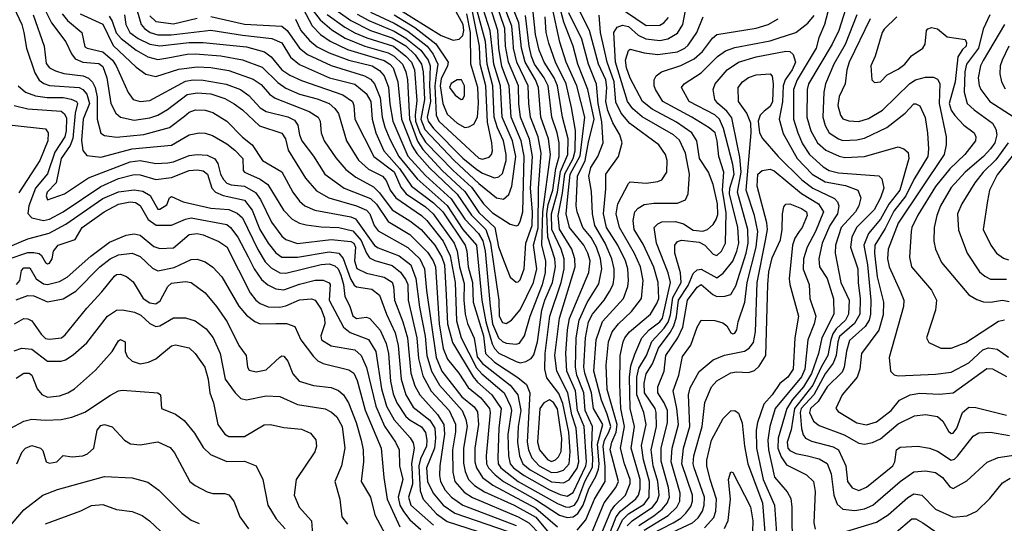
# Model space of a CAD drawing. Extents: x 501367 to 657802, y 482273 to 547541.
# Tile 289 of 656: x 590484 to 595485, y 498483 to 501040. Entities that reach past the tile are written whole.
import ezdxf

# ---------------------------------------------------------------- set-up
doc = ezdxf.new("R2010")
doc.units = 0

msp = doc.modelspace()

# ---------------------------------------------------------------- linework, layer by layer
at = {"layer": '0CON20XD'}
for points in [[(590424.4, 501165), (590493.6, 501015), (590505.2, 500975.2), (590518.4, 500895), (590559.7, 500769.7), (590582.5, 500732.5), (590605.7, 500715.7), (590635, 500706.7), (590785, 500695.9), (590805, 500684.8), (590825, 500662.1), (590837.7, 500615), (590805.9, 500535), (590797.4, 500427.4), (590805, 500375.8), (590825, 500350), (590895, 500342), (591055, 500384.5), (591255, 500402.5), (591345, 500455.3), (591395, 500465.9), (591425, 500464.1), (591462.1, 500452.1), (591535, 500409.3), (591577.1, 500377.1), (591616.9, 500335), (591618.9, 500275), (591625.6, 500265), (591705, 500230.9), (591744, 500204), (591822.9, 500072.9), (591867.1, 500027.1), (591905, 500006.1), (591938.6, 499998.6), (592015, 499988.1), (592105, 499984.8), (592175, 499968.5), (592218.6, 499918.6), (592245, 499854.1), (592261, 499831), (592287.3, 499817.3), (592375, 499792.2), (592417.8, 499757.8), (592445, 499719.7), (592454.5, 499695), (592457.2, 499615), (592500.8, 499425), (592509.6, 499319.6), (592530.8, 499230.8), (592573.3, 499153.3), (592664.8, 499055), (592696.4, 498986.4), (592697.4, 498947.4), (592681.4, 498855), (592683.1, 498743.1), (592693.7, 498695), (592740.6, 498640.6), (592783.3, 498613.3), (593015, 498515.8), (593069.4, 498485), (593128.4, 498425)], [(590565.8, 501185), (590644.6, 501024.6), (590718.4, 500928.4), (590746.3, 500866.3), (590765, 500840.7), (590805, 500823.7), (590885, 500816.9), (590905, 500802), (590925.4, 500745.4), (590946.8, 500615), (590971.9, 500565), (590995, 500545.9), (591065, 500529.4), (591145, 500542.3), (591185, 500556.1), (591235, 500584.3), (591335, 500660.4), (591385, 500669.3), (591455, 500662.8), (591525, 500640.2), (591573.2, 500613.2), (591615, 500582.5), (591701.3, 500501.3), (591815, 500464.7), (591833.1, 500435), (591847.9, 500377.9), (591935.3, 500235), (591991.2, 500171.2), (592053.3, 500135), (592194.8, 500095.2), (592245, 500072.6), (592262.6, 500055), (592284.4, 499995), (592305, 499967.3), (592455, 499882.8), (592515.5, 499825), (592539.7, 499775), (592549.5, 499665), (592598.4, 499325), (592628, 499255), (592730, 499125), (592792.3, 499075), (592809.1, 499049.1), (592814, 498985), (592795.4, 498865), (592795.1, 498795), (592803.2, 498765), (592835, 498715.7), (592886, 498676), (593105, 498559.5), (593215, 498464.8)], [(591885, 501042.7), (591911, 500985), (591954.7, 500934.7), (591995, 500902.3), (592055, 500871.8), (592155, 500834.3), (592273.2, 500805), (592311.8, 500781.8), (592334.9, 500754.9), (592357, 500697), (592363.3, 500613.3), (592379.4, 500525), (592455, 500347.4), (592545, 500249.4), (592675, 500129.7), (592745, 500027.4), (592813.9, 499953.9), (592836.6, 499916.6), (592847.8, 499865), (592873.5, 499585), (592884.2, 499495), (592915.2, 499425), (592935, 499405.6), (592955, 499397.6), (593005, 499391.9), (593022.3, 499397.7), (593048.1, 499435), (593075.5, 499535), (593139.5, 499695), (593154.6, 499755), (593156.3, 499815), (593134.9, 499895), (593140.2, 500065), (593179, 500355), (593169, 500435), (593131, 500545), (593119.2, 500695), (593104.2, 500734.2), (593050.6, 500825), (593031.6, 500895), (593018.3, 501025), (592951.8, 501195)], [(591923, 501095), (591968.7, 501008.7), (592011.6, 500965), (592060.8, 500930.8), (592148.8, 500888.8), (592335, 500833.4), (592364, 500815), (592381, 500795), (592404.9, 500725), (592422.2, 500535), (592477.1, 500397.1), (592500, 500360), (592566.1, 500286.1), (592705, 500154.6), (592778, 500048), (592851.3, 499975), (592874.5, 499904.5), (592905.4, 499695), (592918, 499615), (592918.8, 499535), (592935, 499501.6), (592955, 499496.8), (592981.8, 499515), (593025, 499567.3), (593093.2, 499705), (593110.1, 499775), (593093.3, 499895), (593117.2, 499982.8), (593118.3, 500185), (593132.5, 500362.5), (593117.1, 500445), (593077.4, 500545), (593068.7, 500615), (593066.9, 500705), (593008.4, 500825), (592991.6, 500895), (592989.6, 500929.6), (592983.3, 501006.7), (592920.9, 501170.9)], [(592265, 501078.8), (592385, 501023.2), (592455, 500981.2), (592552.7, 500905), (592584.4, 500864.4), (592608.1, 500815), (592598.5, 500758.5), (592591.8, 500705), (592599.6, 500555), (592611.8, 500525), (592815, 500337.4), (592835, 500332.4), (592868, 500342), (592880, 500355), (592884.6, 500375), (592881.9, 500415), (592859.4, 500519.4), (592850.8, 500705), (592822.2, 500815), (592818.6, 500905), (592770, 501150)], [(592395, 501101.3), (592625, 500960.4), (592685, 500936.8), (592715, 500940.9), (592735, 500959.2), (592740, 500985), (592735.5, 501015), (592655.4, 501165)], [(590790.6, 501070.6), (590905, 501017.8), (590958.9, 500908.9), (591075, 500799.7), (591125, 500764.1), (591175, 500752.1), (591291.8, 500788.1), (591385, 500800.2), (591455, 500797.2), (591545, 500781.7), (591668.9, 500738.9), (591710.5, 500710.5), (591752, 500662), (591781.4, 500641.4), (591954.3, 500574.3), (591999.3, 500545), (592010.3, 500525), (592015.3, 500465), (592030.6, 500425), (592089.4, 500339.4), (592140.2, 500280.2), (592190.1, 500240.1), (592280.9, 500190.9), (592310.6, 500160.6), (592375, 500074.8), (592465, 500019.5), (592523.4, 499975), (592591.6, 499895), (592628.3, 499835), (592641.8, 499795), (592649.5, 499640.5), (592657.1, 499495), (592681.1, 499401.1), (592786.5, 499226.5), (592809.3, 499199.3), (592882.3, 499135), (592928.4, 499065), (592916.6, 498965), (592911.7, 498815), (592913.9, 498785), (592927.1, 498765), (593015.2, 498695), (593215, 498582.6), (593255, 498565.6), (593275, 498565.1), (593300.9, 498575), (593319, 498601), (593353.4, 498695), (593392.5, 498767.5), (593395.2, 498814.8), (593389.3, 498875), (593393.3, 498975), (593355.1, 499055), (593349.1, 499145), (593314, 499235), (593306.2, 499275), (593310.1, 499425), (593325.1, 499515), (593365, 499603.2), (593425, 499698.8), (593440.2, 499775), (593433.8, 499825), (593413.1, 499885), (593385.5, 499934.5), (593343.3, 499985), (593315.2, 500065), (593310.6, 500095), (593316, 500245), (593354.9, 500325.1), (593372.4, 500417.6), (593400.6, 500535), (593368.6, 500685), (593318.1, 500815), (593294.5, 500905), (593247.6, 501027.6), (593219.4, 501129.4)], [(590937.4, 501057.4), (590953, 501033), (590973.8, 500973.8), (590998.4, 500945), (591075, 500885.6), (591135, 500851.6), (591185, 500838.3), (591236, 500846), (591335, 500865.2), (591375, 500866.8), (591505, 500855.8), (591615.7, 500835.7), (591715, 500798.5), (591795, 500721.5), (591835, 500692.9), (591905, 500662.3), (591995, 500638.5), (592055.4, 500615), (592085, 500589.6), (592103.6, 500563.6), (592144.2, 500425), (592205, 500326.4), (592255, 500281.7), (592326.7, 500245), (592344.3, 500224.3), (592365.2, 500175), (592394, 500135), (592525, 500045.5), (592551.2, 500021.2), (592633.8, 499915), (592670.3, 499840.3), (592694.7, 499705), (592701.4, 499511.4), (592725.7, 499425), (592802.9, 499272.9), (592831.2, 499241.2), (592943.8, 499145), (592977.1, 499077.1), (592980.9, 499055), (592963.7, 498933.7), (592966.8, 498825), (592974.5, 498785), (592991.4, 498765), (593046, 498725), (593175, 498651.9), (593229.2, 498629.2), (593265, 498621.3), (593295, 498639.5), (593359.8, 498775), (593363.1, 498795), (593349.8, 498975), (593315.9, 499055), (593306.5, 499155), (593262.4, 499255), (593257.4, 499345), (593265.6, 499465), (593276.8, 499523.2), (593374, 499756), (593381, 499815), (593369.1, 499855), (593348.5, 499895), (593276.3, 499985), (593259.8, 500055), (593265.2, 500124.8), (593280.2, 500255), (593330.8, 500349.2), (593354.6, 500545), (593312.9, 500705), (593259, 500825), (593226.7, 500926.7), (593188.4, 501105)], [(591950.8, 501115), (592008.9, 501039), (592069.1, 500989.1), (592137, 500947), (592236.1, 500906.1), (592355, 500872.2), (592385, 500855.1), (592427.1, 500815), (592444.9, 500775), (592452.7, 500735), (592463.2, 500535), (592503.6, 500423.6), (592531.7, 500381.6), (592630.1, 500275), (592745, 500167.9), (592815, 500060.4), (592896.1, 499985), (592915, 499887.3), (592945, 499810.9), (592975, 499732.2), (593005, 499707.5), (593015, 499708.5), (593025, 499719.5), (593046.6, 499775), (593053.6, 499905), (593086.1, 499995), (593088.4, 500065), (593078.3, 500185), (593088.5, 500345), (593073.3, 500433.3), (593027.6, 500545), (593018.5, 500615), (593017.3, 500705), (592966.8, 500825), (592951.7, 500905), (592947.8, 500995), (592898.5, 501138.5)], [(592045, 501067.1), (592135, 501001.9), (592185, 500973.1), (592247.4, 500947.4), (592383, 500905), (592445, 500855.7), (592473.7, 500825), (592489.3, 500785), (592499.9, 500629.9), (592491.4, 500555), (592494.4, 500525), (592516.3, 500466.3), (592545, 500418.9), (592684.6, 500275), (592778.9, 500188.9), (592838.7, 500105), (592885, 500058.6), (592975, 500001.9), (593005, 499993.6), (593015, 499996.4), (593026.3, 500015), (593038.5, 500065), (593046.3, 500346.3), (593031.1, 500425), (592979.9, 500545), (592969.2, 500705), (592932.6, 500802.6), (592916.5, 500895), (592911.4, 500985), (592871.9, 501111.9)], [(592048.3, 501118.3), (592165.9, 501035.9), (592265, 500985.3), (592375, 500947.2), (592445, 500907.3), (592491.4, 500861.4), (592524.9, 500814.9), (592533.3, 500775), (592539.7, 500635), (592520.4, 500535), (592541.8, 500481.8), (592689.6, 500325), (592815, 500208.3), (592905, 500135.3), (592941.3, 500128.7), (592968.3, 500151.7), (592983.6, 500195), (593003.1, 500345), (592986.7, 500425), (592933.8, 500545), (592925.5, 500705), (592891.8, 500815), (592883.9, 500896.1), (592873.5, 500983.5), (592837.8, 501095)], [(593315, 498447.6), (593358.9, 498501.1), (593403, 498605), (593456.5, 498695), (593457.9, 498772.1), (593446.7, 498873.3), (593454.2, 498905), (593476.4, 498945), (593485.3, 498975), (593467.3, 499037.3), (593438.2, 499108.2), (593400.4, 499255), (593410.8, 499415), (593443.1, 499506.9), (593550, 499625), (593572.1, 499685), (593576.3, 499715), (593573.1, 499775), (593561.2, 499815), (593522.3, 499895), (593463.4, 499985), (593448.1, 500055), (593460.6, 500180.6), (593461.4, 500255), (593525.3, 500345), (593543.6, 500415), (593531.9, 500455), (593495.8, 500515.8), (593471.1, 500578.9), (593459.9, 500625), (593466.4, 500695), (593460.8, 500735), (593424.2, 500815), (593377.4, 500985), (593316.8, 501105)], [(594604.8, 501145.2), (594571.5, 501015), (594542, 500948), (594529.7, 500895), (594432.5, 500735), (594414.2, 500685), (594414.5, 500535), (594435.2, 500465), (594459.5, 500409.5), (594495.6, 500355.6), (594565, 500293.3), (594595, 500274.8), (594641.8, 500261.8)], [(590552.2, 501065), (590607.4, 500905), (590617.7, 500817.7), (590635, 500795.9), (590665, 500780), (590707.5, 500767.5), (590805.4, 500755.4), (590833.1, 500743.1), (590853.4, 500723.4), (590867.7, 500695), (590877.3, 500647.3), (590877.3, 500535), (590895, 500464.4), (590915, 500452.5), (590975, 500443.4), (591113.3, 500456.7), (591245, 500492.9), (591320.6, 500549.4), (591345, 500570), (591376.9, 500583.1), (591425, 500580), (591465, 500568.7), (591535, 500524), (591615, 500442.9), (591664.8, 500404.8), (591717.2, 500325), (591815, 500267.8), (591870.8, 500165), (591905, 500119.2), (591932.1, 500095), (591982.8, 500072.8), (592165, 500039.2), (592188.8, 500028.8), (592285, 499894), (592305, 499881.1), (592411.5, 499841.5), (592469.8, 499795), (592495.7, 499725.7), (592515, 499580.6), (592543.8, 499433.8), (592552.1, 499335), (592575, 499254.7), (592615.8, 499185), (592731.4, 499055), (592749.8, 499009.8), (592756.2, 498975), (592738.3, 498865), (592737.4, 498787.4), (592745.9, 498745.9), (592762.8, 498705), (592793.8, 498675), (592845, 498642.5), (592995, 498574.9), (593105, 498514.1), (593180.2, 498425)], [(590699.3, 501069.3), (590726.4, 501036.4), (590799.1, 500975), (590815, 500903.1), (590826, 500895), (590905, 500877.3), (590954.1, 500835), (590973.4, 500805), (591035, 500670.6), (591059.4, 500635), (591095, 500624.1), (591145, 500630), (591325, 500727.7), (591365, 500735.5), (591415, 500733.8), (591532.8, 500712.8), (591605, 500685.2), (591648.1, 500655), (591705, 500592.4), (591736.1, 500573.9), (591845, 500547), (591879.5, 500529.5), (591896.6, 500505), (591904.3, 500455), (591915.9, 500425), (591975, 500347.1), (592033.4, 500255), (592132.3, 500185), (592265, 500131.7), (592295, 500104), (592354.9, 500014.9), (592465, 499949.6), (592555, 499860.4), (592584.3, 499815), (592594.9, 499784.9), (592614.9, 499495.1), (592635, 499370), (592655.6, 499315.6), (592714.8, 499245), (592761.9, 499171.9), (592825, 499120), (592870.2, 499065), (592873.7, 499045), (592852.2, 498825), (592855.1, 498785.1), (592865.5, 498765), (592898.4, 498728.4), (592940.2, 498695), (593104.1, 498604.1), (593225, 498524), (593265, 498511.8), (593295, 498515.1), (593317.8, 498532.2), (593345.4, 498574.6), (593375, 498657.9), (593409.9, 498720.1), (593422.7, 498757.3), (593426.2, 498785), (593418.8, 498885), (593444.9, 498984.9), (593398.6, 499065), (593388.2, 499145), (593353.6, 499245), (593349.7, 499275), (593357.3, 499425), (593372.2, 499505), (593392.6, 499545), (593451.6, 499615), (593479.9, 499660.1), (593497.1, 499695), (593502.8, 499732.8), (593503.4, 499775), (593491.7, 499825), (593456.8, 499905), (593405.1, 499995), (593392.4, 500055), (593387.8, 500167.8), (593373.9, 500245), (593385, 500289.2), (593420.5, 500345), (593447.1, 500415), (593440.8, 500520.8), (593421.6, 500615), (593413.3, 500713.3), (593373.2, 500815), (593338.9, 500941.1), (593272.8, 501075)], [(591016, 501065), (591023, 501015), (591043.2, 500975), (591085.1, 500945.1), (591145, 500916), (591195, 500906.6), (591345, 500925.1), (591415, 500925.1), (591635, 500902.9), (591727, 500877), (591761.2, 500851.2), (591815, 500786.1), (591855, 500759.2), (591915, 500730.6), (592125, 500658.3), (592173.1, 500625), (592180.3, 500605), (592185.2, 500535), (592281.6, 500345), (592385, 500267.1), (592418.9, 500188.9), (592445.9, 500155.9), (592545, 500090.3), (592583.9, 500055), (592690.5, 499905), (592705.6, 499865), (592717.7, 499785), (592740.4, 499700.4), (592738.6, 499615), (592745.7, 499545), (592758, 499498), (592792.7, 499422.7), (592807.9, 499327.9), (592835, 499293.5), (592974.7, 499184.7), (593014.4, 499134.4), (593029, 499055), (593015.1, 498975), (593011.5, 498895), (593022.1, 498825), (593039, 498785), (593075.6, 498755), (593185, 498693.5), (593245, 498688.1), (593275, 498703.2), (593315, 498762.9), (593323.1, 498795), (593310.6, 498965), (593287.2, 499032.8), (593267.7, 499145), (593211.9, 499255), (593202.2, 499335), (593224.9, 499525.1), (593304.2, 499785), (593303, 499825), (593287.8, 499875), (593225, 499976.7), (593217.8, 500045), (593241.1, 500158.9), (593252.6, 500257.4), (593295.4, 500335), (593305.7, 500375), (593306.9, 500476.9), (593286.2, 500595), (593259.5, 500715), (593204.3, 500825), (593170.8, 500920.7), (593157.3, 500975), (593152.7, 501055)], [(591079.7, 501085), (591100.8, 501015), (591116.7, 500995), (591145.6, 500975.6), (591185, 500963.4), (591253, 500963), (591455, 500986.5), (591615, 500960.9), (591765, 500944.8), (591815, 500921.9), (591859.7, 500849.7), (591905, 500813.2), (592057.3, 500745), (592185, 500713.4), (592243.1, 500665), (592267.7, 500625), (592273, 500535), (592292.4, 500465), (592333.8, 500375), (592413.2, 500285), (592474.4, 500194.4), (592585, 500110.1), (592631.9, 500065), (592746.2, 499895), (592754.6, 499865), (592761.2, 499785), (592783, 499705), (592787.6, 499605), (592838.8, 499435), (592849, 499345), (592895, 499301.4), (593013, 499223), (593057.8, 499187.8), (593073.9, 499145), (593060.7, 498895), (593067.2, 498855), (593085.1, 498815.1), (593122, 498775), (593185, 498741.5), (593215, 498742.7), (593245, 498753.2), (593274.5, 498785), (593278.8, 498845), (593273.3, 498945), (593241.5, 499091.5), (593222.1, 499142.1), (593160.6, 499220.6), (593150.2, 499265), (593152.4, 499345), (593176.8, 499535), (593233.9, 499706.1), (593249.7, 499775), (593248.8, 499825), (593234, 499874), (593187.1, 499975), (593184.8, 500055), (593215.8, 500164.2), (593230.7, 500269.3), (593267.1, 500355), (593269.9, 500435), (593240.9, 500545), (593215.4, 500705), (593198.6, 500745), (593146.9, 500825), (593122.3, 500885), (593104.2, 500965), (593090.5, 501095)], [(591145, 501060.3), (591175, 501031.2), (591265, 501019.5), (591385, 501047.5)], [(591455, 501055.5), (591625, 501017.2), (591815, 501006.5), (591842.4, 500985), (591905, 500896.1), (591945, 500864.1), (592065, 500808.1), (592235.6, 500755.6), (592265, 500738.4), (592286, 500715), (592314.1, 500644.1), (592324.9, 500544.9), (592338.8, 500495), (592362.8, 500432.8), (592408.6, 500345), (592502.6, 500232.6), (592655, 500096), (592733.5, 499975), (592802.9, 499895), (592831.2, 499615), (592851.1, 499505), (592883.6, 499393.6), (592895, 499369.6), (592916.8, 499346.8), (593005, 499303.7), (593025, 499298.4), (593054.8, 499305.2), (593081.1, 499318.9), (593095, 499337.5), (593113.6, 499405), (593136.3, 499565), (593150.5, 499615), (593189.6, 499705), (593205.8, 499785), (593201.3, 499825), (593166.2, 499936.2), (593161.3, 500055), (593168.3, 500101.7), (593190.6, 500175), (593206.1, 500283.9), (593223.4, 500345), (593222.8, 500415), (593212.7, 500465), (593185.7, 500545), (593167.1, 500705), (593148.1, 500745), (593097.6, 500815), (593083.7, 500853.7), (593070.4, 500905), (593051.9, 501061.9)], [(592197.6, 501067.6), (592256.2, 501036.2), (592385, 500981.5), (592445, 500947.1), (592520.2, 500885), (592557.9, 500835), (592568.9, 500805), (592565.1, 500704.9), (592570.4, 500625), (592553.5, 500545), (592558.4, 500525), (592585, 500487.3), (592735, 500337.3), (592805, 500279.6), (592835, 500260.7), (592895, 500237.4), (592917.4, 500242.6), (592935, 500259.6), (592953.8, 500325), (592955.1, 500354.9), (592941.4, 500425), (592910.9, 500490.9), (592893.3, 500545), (592886.5, 500705), (592858, 500815), (592848.6, 500928.6), (592806.8, 501085)], [(592385, 501065.3), (592490.2, 501000.2), (592597, 500917), (592660.3, 500825), (592656.8, 500805), (592625, 500740), (592619, 500705), (592632.8, 500615), (592655, 500559.7), (592705, 500515.2), (592745, 500492.6), (592764.7, 500495.3), (592790.3, 500509.7), (592809.5, 500545), (592814.2, 500615.8), (592810, 500695), (592774.1, 500815), (592773.8, 500975), (592755, 501069.2)], [(593385, 498422.7), (593452.8, 498587.2), (593511, 498665), (593525.8, 498695), (593482, 498855), (593490.3, 498895), (593513.5, 498945), (593518.8, 498985), (593467.6, 499162.4), (593462.3, 499285), (593475, 499404), (593493.6, 499455), (593524.9, 499495.1), (593591.7, 499558.3), (593642, 499625), (593650, 499715), (593637.2, 499785), (593606.7, 499853.3), (593529.3, 499985), (593512.7, 500055), (593522.4, 500105), (593575, 500208.8), (593585, 500216.2), (593665, 500209.7), (593725, 500217.9), (593745, 500227.5), (593770.4, 500265), (593771.5, 500325), (593762.9, 500355), (593729.5, 500405), (593582.6, 500512.6), (593538.9, 500565), (593510.6, 500620.6), (593502.3, 500725), (593467.7, 500825), (593433.8, 500975), (593426.9, 501063.1)], [(593439.8, 498435), (593486.1, 498545), (593506.7, 498573.3), (593560.2, 498625), (593584.6, 498685.4), (593584.3, 498705), (593554.9, 498785), (593534.9, 498865), (593555.3, 498975), (593536.8, 499065), (593531.9, 499188.1), (593533.5, 499335), (593548.7, 499405), (593556.4, 499425), (593580.5, 499455), (593687.1, 499545), (593720.5, 499599.5), (593729, 499625), (593727.2, 499705), (593704.2, 499784.1), (593649.9, 499899.9), (593604.8, 499975), (593600.1, 500020.1), (593607.8, 500065), (593625, 500083.4), (593655, 500101.2), (593705, 500108.9), (593825, 500109.1), (593865.3, 500124.7), (593878.9, 500155), (593885.7, 500255), (593865, 500362.2), (593835, 500428.1), (593805, 500455.6), (593645, 500547.1), (593598.2, 500588.2), (593571.2, 500625), (593509.8, 500825), (593501.3, 500975), (593518.3, 501001.7), (593545, 501012.7), (593575.9, 501005), (593625, 500962.3), (593663.2, 500943.2), (593735, 500934.5), (593775, 500942.9), (593825, 500971.1), (593852.5, 501015), (593866.1, 501086.1)], [(593447.8, 498345), (593513.9, 498516.1), (593535.7, 498545), (593613.6, 498606.4), (593627.1, 498625), (593635, 498658), (593634.9, 498705), (593588.8, 498865), (593606.1, 498975), (593584.1, 499065), (593581, 499225), (593587.8, 499282.2), (593607.7, 499342.3), (593643.5, 499425), (593680.7, 499465), (593735, 499505.9), (593748.2, 499525), (593789.7, 499705), (593777.3, 499755), (593718.1, 499905), (593706.1, 499985), (593725, 500004.1), (593745, 500013.6), (593815, 500015.6), (593855, 500003.9), (593905, 499971.9), (593954.1, 499965.9), (593977.1, 499975), (594005, 499999.6), (594021.5, 500025), (594029.1, 500050.9), (594028.3, 500105), (594005, 500204), (593982.8, 500265), (593937, 500335), (593923.4, 500425), (593897.8, 500465), (593819.9, 500519.9), (593696.2, 500586.2), (593646.5, 500625), (593585, 500742.7), (593565, 500795.6), (593560, 500835), (593575, 500884.3), (593585, 500890.5), (593655, 500871.2), (593724.1, 500864.1), (593825, 500877), (593862.5, 500895), (593879.2, 500910.8), (593923, 500975), (593955.8, 501054.2)], [(593560.9, 501080.9), (593665, 501010.4), (593735, 501012.5), (593755, 501023.7), (593778.1, 501051.9)], [(593569.3, 498469.3), (593594.3, 498495.7), (593698.1, 498565), (593721.6, 498595), (593731.1, 498625), (593724.1, 498695), (593701.8, 498775), (593691.6, 498855), (593718.1, 498975), (593717.1, 499045), (593711.8, 499065), (593657.4, 499145), (593654.5, 499195), (593665, 499241.2), (593696.8, 499293.2), (593728, 499372), (593788.2, 499451.8), (593806.3, 499485), (593819.5, 499530.5), (593830, 499615), (593879.1, 499690.9), (593905, 499751.8), (593925, 499769.5), (593945, 499773.6), (594025, 499729.4), (594056.7, 499753.3), (594105, 499814), (594126.8, 499865), (594135.6, 499905), (594130.3, 499985), (594089.3, 500155), (594089.9, 500185), (594112, 500255), (594106.2, 500305), (594058, 500488), (594038.7, 500535), (594015, 500556.7), (593884.6, 500625), (593845.5, 500695), (593858.1, 500715), (593945, 500769.8), (594027.2, 500852.8), (594068, 500882), (594115, 500899.2), (594295, 500932.2), (594335.8, 500945.8), (594425.5, 500975), (594487.4, 501022.6), (594518.7, 501061.3)], [(594678.5, 501091.5), (594643.3, 500985), (594610.7, 500915), (594490.6, 500715), (594484, 500685), (594482.3, 500545), (594502.5, 500475), (594536.5, 500415), (594578.1, 500378.1), (594645, 500347), (594675, 500340.4), (594775, 500344.8), (594944.7, 500394.7), (594974.1, 500384.1), (594995.6, 500365), (594999.6, 500335), (594954.4, 500175), (594897.3, 500102.7), (594855, 500027.2), (594795.1, 499954.9)], [(594736.2, 501065), (594676.4, 500913.6), (594619.4, 500815), (594576.2, 500715), (594567.8, 500672.2), (594563.4, 500545), (594575, 500503.1), (594595.7, 500465.7), (594641.8, 500435), (594665, 500427.1), (594735, 500429.6), (594775, 500439), (594888.1, 500491.9), (594980.9, 500565), (595025, 500612.2), (595035, 500613.1), (595055, 500602), (595082.8, 500542.8), (595094.3, 500464.3), (595099.2, 500385), (595095.6, 500345), (595025, 500228.6), (594984.9, 500145), (594922.8, 500067.2), (594879.5, 499980.5), (594827, 499895), (594824.4, 499855), (594838.4, 499735), (594871.7, 499605), (594869.1, 499540.9), (594847, 499463), (594758.8, 499345), (594751.4, 499265), (594737.5, 499225), (594661.1, 499135), (594629.4, 499065), (594641.2, 499051.2), (594735, 498993.2), (594785, 498983.4), (594835, 498997.5), (594910.7, 499055), (594951.9, 499108.1), (595006, 499135), (595055, 499143.6), (595155, 499138.8), (595225, 499144.7), (595395, 499268.4), (595425, 499267.3), (595495, 499227.7)], [(594939.4, 501055), (594875, 500991.9), (594863.8, 500975), (594828.5, 500855), (594807.1, 500805), (594812, 500735), (594825, 500722), (594855, 500724), (594889.5, 500760.5), (594945, 500788.2), (594978.9, 500815), (595013.8, 500856.2), (595070, 500895), (595082.5, 500915), (595090, 500985), (595095.9, 500994.1), (595115, 501000), (595145, 500994), (595193.6, 500953.6), (595285, 500940), (595292.2, 500922.2), (595290.9, 500905), (595271.9, 500888.1), (595248.5, 500851.5), (595235.1, 500725), (595204.9, 500615), (595215, 500581.5), (595233.6, 500553.6), (595279.2, 500505), (595332.1, 500465), (595340.4, 500445), (595338.5, 500425), (595283.5, 500355), (595207.6, 500282.4), (595135, 500192.6), (595045, 500047.1), (595015, 499985.6), (595011, 499965), (595003.1, 499835), (595012.7, 499785), (595115, 499667.1), (595139.5, 499615), (595135.6, 499565), (595090, 499425), (595101.5, 499401.5), (595162.1, 499372.1), (595215, 499371.5), (595289.4, 499400.6), (595455, 499508.9), (595485, 499515.9)], [(595410.5, 501065), (595377.8, 500992.2), (595354.1, 500895), (595292.8, 500815), (595284.4, 500775), (595281.3, 500671.3), (595295.9, 500615), (595331.9, 500581.9), (595424.7, 500515), (595441.7, 500485), (595447.3, 500455), (595436.2, 500415), (595415, 500384.8), (595378.9, 500345), (595286.2, 500265), (595215, 500188.4), (595160.7, 500095), (595141.6, 500045), (595128.4, 499985), (595126.7, 499915), (595134.7, 499874.7), (595166.3, 499806.3), (595305, 499642.1), (595345, 499618.5), (595378.1, 499608.1), (595415, 499605.8), (595475, 499615.8), (595509.8, 499609.8)], [(593517.7, 498442.3), (593545, 498501.1), (593575, 498530.5), (593655, 498579.1), (593679.9, 498615), (593682.8, 498695), (593652.7, 498805), (593642.4, 498877.6), (593666, 498985), (593653.9, 499045), (593618.4, 499135), (593617.7, 499225), (593628.9, 499271.1), (593667, 499335), (593695, 499405.7), (593756.7, 499473.3), (593776.6, 499503.4), (593788.6, 499541.4), (593801.1, 499628.9), (593842.8, 499705), (593839.4, 499755), (593811, 499855), (593811.1, 499895), (593825, 499914), (593845, 499920), (593935, 499910.8), (593963.7, 499895), (594005, 499848.8), (594025, 499843.2), (594047.6, 499865), (594068.3, 499905), (594071.3, 500058.7), (594053.7, 500175), (594060.7, 500265), (594034.8, 500345), (594026.8, 500425), (594015.2, 500465), (593985, 500491), (593897.8, 500545), (593750.9, 500625), (593713.2, 500685), (593706.5, 500705), (593706.8, 500735), (593717.1, 500755), (593743.1, 500775), (593841.9, 500808.1), (593909.4, 500840.6), (593952.1, 500877.9), (594003.1, 500946.9), (594025, 500965.3), (594225, 500997.6), (594284.8, 501015.2), (594336.3, 501043.7)], [(594803.5, 501045), (594696, 500825), (594684.3, 500785), (594677, 500715), (594645, 500650), (594639.3, 500605), (594651.9, 500555), (594665, 500536.2), (594695, 500526.4), (594745, 500523.9), (594795, 500538.8), (594865, 500580.2), (595005, 500715.8), (595033.3, 500735), (595085, 500747.7), (595125, 500747.5), (595145, 500738.5), (595156.3, 500716.3), (595153.7, 500613.7), (595190, 500445), (595189.5, 500405), (595179.1, 500355), (594945, 500007.6), (594894.8, 499875), (594891.6, 499825), (594899.2, 499785), (594958.1, 499658.1), (594974.1, 499615), (594973, 499583), (594900, 499325), (594906.5, 499255), (594925, 499237.3), (594945, 499230.8), (595135, 499240.2), (595215, 499250.5), (595305, 499297), (595375, 499363), (595405, 499373.2), (595447.4, 499367.4), (595505, 499325.8)], [(595485.3, 501015), (595377.6, 500832.4), (595362.9, 500805), (595351.4, 500745), (595356.6, 500706.6), (595365.9, 500685), (595410.7, 500625), (595535.4, 500545)], [(595508.1, 500905), (595472.8, 500835), (595463.3, 500805), (595461.9, 500765), (595470.9, 500725), (595489.3, 500689.3)], [(593628.5, 498471.5), (593705, 498520.1), (593746, 498554), (593772.3, 498585), (593783.2, 498615), (593778.4, 498665), (593741.9, 498798.1), (593741.7, 498865), (593774.3, 498995), (593773.6, 499055), (593756.9, 499095), (593724.5, 499145), (593724.5, 499175.5), (593757.6, 499255), (593766.2, 499335), (593826.8, 499425), (593851.6, 499478.4), (593875.5, 499615), (593925, 499681.2), (593945, 499694.8), (594003.9, 499643.9), (594023.8, 499633.9), (594064.3, 499635.7), (594095, 499644.6), (594120.8, 499689.2), (594173.5, 499855), (594184, 499905), (594182.4, 499975), (594128.6, 500165), (594147.9, 500265), (594141.5, 500341.5), (594129.4, 500399.4), (594101.4, 500541.4), (594075.7, 500575.7), (594028.9, 500615), (594014.1, 500635), (594006.6, 500685), (594016.5, 500715), (594076.5, 500785), (594135, 500825.2), (594225, 500850.8), (594375, 500879.8), (594395, 500877.8), (594412.6, 500862.6), (594423.2, 500825), (594407, 500785), (594371.4, 500735), (594360.7, 500705), (594357.3, 500622.7), (594341.7, 500535), (594362.1, 500462.1), (594432, 500335), (594507.8, 500255), (594575, 500216.9), (594677.8, 500197.8), (594740.4, 500175), (594755.3, 500135.3), (594745.4, 500095.4), (594728.4, 500065), (594655.3, 499984.7), (594626.9, 499895), (594625.6, 499855), (594654.5, 499705), (594696.3, 499615), (594693.7, 499545), (594677.3, 499515), (594630.3, 499469.7), (594614.4, 499445.6), (594602.6, 499415), (594588.4, 499335), (594553.6, 499276.4), (594511.3, 499185), (594418.4, 499065), (594402.2, 498957.8), (594381.5, 498895), (594384.8, 498865), (594395, 498852.5), (594425, 498837.7), (594485.7, 498825.7), (594545, 498810), (594585, 498785.8), (594604.6, 498734.6), (594619.5, 498625), (594635, 498579.2), (594665, 498553.9), (594725, 498547.5), (594775, 498555.6), (594817.5, 498575), (594955, 498695.8), (595025, 498744.3), (595085, 498749.1), (595135, 498740.4), (595170, 498715), (595207.5, 498667.5), (595225, 498658.7), (595295, 498698.2), (595397, 498793), (595452.6, 498817.4), (595735, 498859.2)], [(593655, 498448), (593777.4, 498522.6), (593820.8, 498565), (593837, 498595), (593839, 498635), (593792.6, 498795), (593798.3, 498865), (593830, 498985), (593822, 499065), (593802.3, 499155), (593831.2, 499235), (593850.6, 499329.4), (593891.9, 499388.1), (593925, 499478.9), (593945.5, 499514.5), (594015, 499512.4), (594055, 499501.1), (594075, 499485.6), (594095, 499450.6), (594105, 499444.3), (594115, 499447.5), (594125.5, 499465), (594132.1, 499505), (594166.6, 499605), (594178.9, 499705), (594224.9, 499885.1), (594231.8, 499965), (594215.9, 500045.9), (594173, 500175), (594199.1, 500465), (594197.8, 500515), (594177.5, 500565), (594134.7, 500625), (594132.9, 500695), (594154.5, 500725), (594185, 500746.6), (594225, 500760.4), (594295.8, 500765.8), (594305, 500752.5), (594310.3, 500715), (594306.3, 500625), (594295, 500600), (594265, 500576.2)], [(590476.4, 500705), (590512.8, 500672.8), (590563.7, 500653.7), (590622.5, 500645), (590705, 500644.9), (590745, 500637.1), (590771.8, 500625), (590776.6, 500615), (590765.3, 500564.7), (590752.8, 500437.2), (590739.2, 500400.8), (590694.6, 500335), (590668.6, 500211.4), (590622.5, 500165), (590618.7, 500145), (590625, 500125.7), (590711.1, 500155), (590833, 500237), (591045, 500318.5), (591095, 500324.8), (591175, 500309.2), (591236.3, 500313.7), (591265, 500319), (591345, 500350.5), (591385, 500355.2), (591435, 500351.4), (591474.1, 500334.1), (591489.2, 500309.2), (591503.2, 500255), (591518, 500228), (591535, 500209.3), (591558, 500202), (591625, 500194.8), (591682, 500162), (591706.9, 500126.9), (591762.6, 500012.6), (591815, 499941.1), (591835, 499924.6), (591895, 499904), (592065, 499923.5), (592165, 499913.8), (592180.2, 499905), (592189.2, 499885), (592183.9, 499815), (592196.7, 499776.7), (592245, 499753.2), (592335, 499731.9), (592375, 499706.5), (592383, 499685), (592387, 499615), (592429.9, 499505), (592453, 499425), (592470.7, 499245), (592490.7, 499180.7), (592515.2, 499135), (592605.7, 499035.7), (592638.2, 498985), (592641.5, 498935), (592616.9, 498775), (592616.2, 498725), (592620.2, 498695), (592645, 498650.5), (592677.2, 498615), (592734.9, 498574.9), (593005, 498472)], [(592725, 500634.3), (592735, 500636), (592742.3, 500655), (592742.8, 500705), (592727.5, 500735), (592705, 500735.4), (592675, 500716.4), (592667.1, 500695), (592695, 500657.1), (592725, 500634.3)], [(590455.6, 500605), (590525, 500586.7), (590695, 500575.6), (590711.5, 500561.5), (590720.6, 500540.6), (590720.2, 500475), (590713.2, 500445), (590662.3, 500367.7), (590625, 500257.4), (590563.9, 500185), (590529.7, 500095), (590525.3, 500055.3), (590545, 500034.6), (590605, 500021.1), (590635, 500027.1), (590705, 500064.8), (590895, 500193.4), (590985, 500233.2), (591065, 500254.8), (591095, 500252), (591175, 500228.9), (591255, 500238), (591345, 500274.4), (591385, 500277.4), (591415, 500271.9), (591437.1, 500255), (591458.7, 500185), (591478.2, 500165), (591516.5, 500146.5), (591625, 500123), (591665, 500073.5), (591703.9, 499975), (591745, 499905.9), (591785, 499856.3), (591815, 499833.9), (591895, 499833.5), (592055, 499861.8), (592105, 499854.8), (592126.7, 499826.7), (592163.5, 499723.5), (592181.9, 499691.9), (592195, 499684.3), (592271.7, 499671.7), (592311.3, 499641.3), (592345.9, 499545), (592389.9, 499449.9), (592405.9, 499385), (592421, 499215), (592444.2, 499135), (592482.1, 499072.1), (592566.2, 499006.2), (592591.3, 498965), (592595.5, 498915.5), (592590.4, 498865), (592550, 498765), (592554.1, 498695), (592583.5, 498635), (592634.3, 498574.3), (592693.4, 498535), (592965, 498441.9)], [(594265, 500576.2), (594243.9, 500555), (594234.5, 500525), (594240.9, 500465), (594256.5, 500436.5), (594335.7, 500345.7), (594456.8, 500226.8), (594511.2, 500185), (594621.9, 500131.9), (594637.2, 500115), (594643.8, 500095), (594637, 500055), (594599.1, 499995), (594559.5, 499905), (594541.7, 499825), (594545.8, 499785), (594585, 499726.2), (594616.7, 499623.3), (594618.4, 499545), (594558, 499425), (594540.4, 499345), (594505, 499243.5), (594463.9, 499175), (594409.1, 499110.9), (594379.5, 499065), (594336.3, 498915), (594334, 498865), (594350.8, 498820.8), (594379, 498779), (594479.7, 498729.7), (594516.2, 498695), (594524.6, 498645), (594517.9, 498485), (594523.1, 498453.1)], [(590445.4, 500504.6), (590615, 500485.6), (590628, 500465), (590626.5, 500425), (590585.3, 500325), (590479.6, 500160.4)], [(595504.1, 500415), (595441, 500329), (595377.3, 500265), (595335, 500212.2), (595268.8, 500105), (595247.3, 500055), (595251.3, 499971.3), (595295.3, 499855.3), (595359.2, 499759.2), (595385, 499737.1), (595415, 499722.7), (595495, 499722.4)], [(595587.9, 500425), (595448.5, 500251.5), (595409.5, 500175), (595399.2, 500120.9)], [(593684.8, 498425), (593802.6, 498485), (593841, 498509), (593866.4, 498533.6), (593892.2, 498567.8), (593901, 498595), (593900.3, 498625), (593846.6, 498785), (593855.6, 498864.4), (593886.9, 498975), (593880.6, 499135), (593888.6, 499171.4), (593935, 499253.9), (594005, 499312.5), (594063, 499337), (594165, 499356.8), (594188.5, 499371.5), (594209.9, 499400.1), (594221.6, 499455), (594229.6, 499705), (594271.9, 499918.1), (594281, 499975), (594278.6, 500008.6), (594228.9, 500195), (594232.2, 500255), (594254.3, 500275), (594295, 500281.9), (594315, 500272.6), (594455, 500157.2), (594541, 500105), (594565.6, 500065), (594524.9, 499965.1), (594483, 499885), (594465.2, 499825), (594463.2, 499773.2), (594494.2, 499695), (594497.4, 499625), (594526.4, 499535), (594519.1, 499495), (594486.9, 499415), (594470.6, 499265), (594453.7, 499226.3), (594321, 499065), (594292.9, 498975), (594284, 498905), (594287.1, 498855), (594316.7, 498716.7), (594382.4, 498642.4), (594399.5, 498609.5), (594405.3, 498565), (594407.1, 498347.1)], [(594641.8, 500261.8), (594846.9, 500246.9), (594861.8, 500231.8), (594873.2, 500185), (594856, 500135), (594824, 500075), (594734.4, 499985), (594710.6, 499935), (594702.8, 499885), (594740.4, 499775), (594741.9, 499705), (594752.7, 499622.7), (594750.1, 499545), (594723.2, 499496.8), (594648, 499432), (594638.4, 499405), (594630.3, 499335), (594614.9, 499295.1), (594575, 499241.1), (594517.3, 499135), (594452.3, 499065), (594448.1, 499045), (594453.7, 498963.7), (594462.2, 498932.2), (594475.5, 498915.5), (594505, 498899.6), (594615, 498870.5), (594642.7, 498855), (594679.5, 498775), (594687.9, 498695), (594712.4, 498662.4), (594745, 498648.5), (594785, 498666.8), (594918.7, 498775), (594928.9, 498795), (594936.9, 498855), (594955, 498870), (595045, 498874.4), (595105, 498863.5), (595145, 498849.6), (595215, 498803.1), (595231.3, 498808.7), (595246.4, 498823.6), (595325.7, 498925), (595355, 498942.1), (595415, 498946), (595511.1, 498928.9)], [(590425, 499884.8), (590525, 499927.3), (590633.1, 499956.9), (590717.7, 500002.3), (590905, 500131.9), (590985, 500166.8), (591065, 500176.3), (591108.5, 500168.5), (591147, 500147), (591185, 500077.5), (591195, 500077.5), (591230.9, 500099.1), (591244, 500135), (591255, 500142.5), (591314.7, 500114.7), (591455, 500083.4), (591545, 500076.5), (591588.1, 500058.1), (591615, 500033.1), (591693.3, 499873.3), (591730.7, 499810.7), (591760.3, 499780.3), (591805, 499754.8), (591835, 499752.1), (592015, 499797.7), (592055, 499799.5), (592085, 499790.6), (592101, 499775), (592115, 499742.8), (592128.7, 499695), (592135.8, 499635), (592159.2, 499589.2), (592175, 499535.5), (592195, 499523.4), (592245, 499528.9), (592261.9, 499521.9), (592313.6, 499463.6), (592344.8, 499395), (592356.3, 499345), (592366.8, 499205), (592380.8, 499140.8), (592399.2, 499095), (592445, 499024.8), (592466, 499006), (592525, 498972.3), (592545, 498943.5), (592552.1, 498905), (592550, 498875), (592519.5, 498810.5), (592510.1, 498775), (592518.3, 498648.3), (592533, 498605), (592600.8, 498530.8), (592655, 498491.3), (592965, 498392.2)], [(590425, 499823.4), (590525, 499857.3), (590555, 499858.7), (590582, 499852), (590595, 499842.2), (590615, 499806.7), (590625, 499800.5), (590635, 499804.4), (590648.5, 499825), (590654.5, 499865), (590679.5, 499895), (590766, 499924), (590801.4, 499985), (590911.8, 500065), (590985, 500103), (591045, 500114.6), (591071.2, 500111.2), (591095, 500097.3), (591136.3, 500026.3), (591177.3, 499997.3), (591255, 499996.8), (591325, 500027.6), (591355, 500033.2), (591535, 500000.4), (591555.1, 499985.1), (591591, 499935), (591644.6, 499835.4), (591674.1, 499775), (591710.9, 499720.9), (591743.2, 499693.2), (591785, 499673.8), (591825, 499667.8), (591905, 499697.1), (591985, 499717.8), (592025, 499716.6), (592055, 499704.4), (592060, 499695), (592055.2, 499615), (592128.1, 499478.1), (592162.2, 499452.2), (592255, 499415.3), (592293, 499355), (592320.4, 499165), (592347.1, 499077.1), (592385, 499008.8), (592467.4, 498917.4), (592481.6, 498891.6), (592486.4, 498865), (592473.8, 498786.2), (592477.8, 498735), (592478.2, 498681.8), (592457.6, 498615), (592469.4, 498575), (592585, 498474.1)], [(593745, 498412.6), (593900.5, 498485), (593929.7, 498510.3), (593951.4, 498545), (593960.9, 498575), (593962.2, 498615), (593908.8, 498765), (593904.3, 498785), (593907.6, 498825), (593950, 498975), (593964, 499096), (593997.3, 499175), (594025, 499206.2), (594095, 499247.3), (594125, 499252.7), (594185, 499248.7), (594215, 499257.9), (594239.8, 499280.2), (594273.6, 499335), (594282.9, 499695), (594289.3, 499759.3), (594305, 499830), (594347.3, 499922.7), (594357, 499975), (594357.6, 500055), (594365, 500090), (594375, 500103.1), (594395, 500104.5), (594455, 500081.4), (594480, 500065), (594483.2, 500045), (594457.8, 499985), (594443.1, 499965), (594419.9, 499930.1), (594407.9, 499895), (594392.5, 499725), (594394.7, 499695), (594439.2, 499535), (594420.6, 499425), (594411.3, 499265), (594385.6, 499225), (594345, 499192.2), (594305.6, 499135), (594262.4, 499087.6), (594230.9, 498995), (594224.5, 498955), (594226.1, 498865), (594259.8, 498705), (594317.4, 498575), (594329.2, 498409.2)], [(595399.2, 500120.9), (595377.6, 499975), (595416.6, 499895), (595445, 499854.6), (595479.7, 499829.7), (595505, 499820.8)], [(590467.7, 499695), (590483.9, 499715), (590493.3, 499766.7), (590505, 499780.5), (590535, 499780), (590567.5, 499725), (590605, 499699), (590625, 499695.2), (590685, 499711), (590725, 499733.2), (590845, 499838.9), (590939.2, 499910.9), (591025, 499946.2), (591065, 499952.7), (591095, 499945.3), (591165, 499888.2), (591195, 499877.5), (591265, 499881.9), (591345, 499948.5), (591385, 499954.6), (591415, 499947.5), (591495, 499913.5), (591535, 499886.2), (591655, 499652.7), (591682.9, 499615), (591705, 499598.3), (591745, 499581.4), (591805, 499580.4), (591835, 499587), (591905, 499617.5), (591965, 499622.4), (591985, 499615.3), (592015, 499570), (592032.1, 499525), (592033.5, 499495), (592013.5, 499435), (592016.7, 499415), (592065, 499384.3), (592185, 499364), (592217.8, 499335), (592245, 499274.4), (592292, 499078), (592336.4, 498976.4), (592392.5, 498895), (592410.7, 498855), (592413.3, 498775), (592429.2, 498705), (592405.9, 498615), (592413.9, 498575), (592432.6, 498542.6), (592465, 498500.6), (592521, 498451)], [(594795.1, 499954.9), (594771.4, 499895), (594789.3, 499795), (594806.5, 499615), (594805.7, 499545), (594798.6, 499515), (594778.2, 499481.8), (594698.7, 499411.3), (594683.1, 499356.9), (594671, 499275), (594660.5, 499249.5), (594585, 499176.5), (594539, 499101), (594499.5, 499065), (594494.6, 499044.6), (594515, 499001.2), (594545, 498978.6), (594671.6, 498931.6), (594745, 498889.2), (594775, 498884.7), (594815, 498893.1), (594855, 498911.6), (594945, 498987.4), (595028.7, 499028.7), (595085, 499034.8), (595145, 499025.7), (595171.8, 499001.8), (595201, 498951), (595215, 498938.4), (595225, 498940.3), (595243.5, 498965), (595272, 499045), (595305, 499071.8), (595340.2, 499070.2), (595495, 499031.7)], [(590465, 499617), (590525, 499639.3), (590555, 499637.1), (590625, 499606.7), (590705, 499621.8), (590768.4, 499661.6), (590890.5, 499785), (590942.9, 499825), (590985, 499845.6), (591055, 499853.8), (591095, 499836.8), (591157.7, 499777.7), (591185, 499764.1), (591268.9, 499781.1), (591355, 499822.4), (591385, 499823.4), (591425, 499810.7), (591463.9, 499783.9), (591509.6, 499735), (591596, 499586), (591635, 499540), (591677.6, 499507.6), (591705, 499495.2), (591785, 499497.1), (591838, 499498), (591881.8, 499481.8), (591911.4, 499415), (591975, 499329.3), (591997.8, 499307.8), (592025, 499293.6), (592155, 499262), (592180, 499245), (592197.3, 499207.3), (592238, 499058), (592319.6, 498865), (592332.6, 498715), (592350, 498605), (592414.3, 498464.3)], [(590457.8, 499495), (590505, 499522.3), (590525, 499521.8), (590545, 499510.5), (590592.8, 499442.8), (590615, 499421.3), (590635, 499417.3), (590695.7, 499424.3), (590715, 499439.5), (590823.8, 499575), (590901.2, 499658.8), (590965, 499736.9), (590975, 499746.1), (590995, 499748.5), (591025.3, 499735.3), (591059.1, 499709.1), (591110, 499625), (591145, 499602.9), (591175, 499597.3), (591196.8, 499613.2), (591236.6, 499685), (591255, 499702.1), (591325, 499710.3), (591354.2, 499705), (591425, 499653.5), (591484, 499584), (591536.7, 499505), (591597.3, 499385), (591633.1, 499335), (591640, 499275), (591649.7, 499259.7), (591685, 499251.1), (591735, 499262.2), (591805, 499326.2), (591815, 499333.8), (591825, 499332), (591845.5, 499305.5), (591871.3, 499241.3), (591903.1, 499205), (591975, 499182.8), (592065, 499172.4), (592102.7, 499157.3), (592128.9, 499135), (592154.4, 499094.4), (592193, 498995), (592218.7, 498905), (592228.9, 498855), (592230.3, 498795), (592217.3, 498695), (592265, 498615.7), (592286.8, 498525), (592367.3, 498377.3)], [(590455, 499357.7), (590495, 499372.4), (590545, 499366.7), (590625, 499306.3), (590693.7, 499306.3), (590716.4, 499313.6), (590755, 499338.7), (590825, 499398.7), (590930, 499535), (590975, 499564.8), (591005, 499566.7), (591067.3, 499555), (591099, 499539), (591145, 499497.6), (591175, 499481.8), (591195, 499485.9), (591265, 499525.4), (591325, 499526.8), (591375, 499511.1), (591430.2, 499470.2), (591466.8, 499425), (591502, 499345), (591527.4, 499215), (591577.5, 499145), (591606.9, 499116.9), (591635, 499109.1), (591735, 499129.5), (591805, 499126.8), (591895, 499085.3), (592035, 499064.7), (592067.7, 499047.7), (592095, 499023.8), (592120.8, 498975), (592134.3, 498865), (592118.4, 498775), (592083.5, 498695), (592108.9, 498605), (592120, 498515), (592147.7, 498477.7)], [(590465, 499220), (590505, 499245.6), (590532.5, 499245), (590545, 499235.6), (590572.9, 499165), (590596.7, 499136.7), (590625, 499122.7), (590685, 499130.4), (590728, 499145), (590762.5, 499165), (590869.1, 499260.9), (590953.1, 499355), (590985, 499410), (590995, 499416), (591020, 499405), (591019.2, 499355), (591029.5, 499329.5), (591055, 499305.5), (591095, 499292.5), (591138.5, 499301.5), (591175, 499317.5), (591255, 499384.4), (591275, 499388.6), (591345, 499374.3), (591374.4, 499345), (591424.6, 499275), (591440.7, 499215), (591449.6, 499145), (591467.5, 499095), (591490.5, 498985), (591525.6, 498935), (591545, 498922.7), (591625, 498923.2), (591725, 498983.3), (591756.7, 498985), (591825, 498969.1), (591915, 498960), (591959.8, 498939.8), (591986.9, 498906.9), (591990.5, 498875), (591982.2, 498845), (591887.9, 498705), (591877.7, 498625), (591902.7, 498565), (591965.6, 498495), (591971.4, 498425)], [(590435.8, 498964.2), (590505, 499002), (590545, 499012.2), (590615, 499005.8), (590695, 499010.5), (590748.1, 499021.9), (590815, 499047.1), (590945, 499133.2), (590985, 499156.2), (591005, 499158.9), (591185.4, 499145.4), (591198, 499135), (591204, 499065), (591275, 499036.4), (591318.1, 499005), (591370.8, 498940.8), (591415, 498868.2), (591452.5, 498832.5), (591535, 498797.4), (591625, 498798.2), (591684, 498775), (591718.5, 498705), (591743.9, 498575), (591786.2, 498505), (591831.2, 498455)], [(593185, 498796.9), (593205, 498804.2), (593220.5, 498819.5), (593233.1, 498846.9), (593237.3, 498912.7), (593215, 499064), (593195, 499096.3), (593175, 499109), (593146.2, 499093.8), (593125.2, 499065), (593113.2, 498895), (593124.5, 498855), (593165, 498807.2), (593185, 498796.9)], [(593961, 498459), (594008.5, 498511.5), (594019.7, 498545), (594021.9, 498605), (593990.7, 498705), (593974, 498775), (593973.9, 498803.9), (593997, 498905), (594057.3, 499015), (594095, 499053.5), (594115, 499055.6), (594135, 499042.5), (594152.5, 498992.5), (594165.5, 498874.5), (594182.5, 498785), (594255.9, 498585.9), (594269.7, 498415)], [(590468.2, 498785), (590495.5, 498845), (590512.9, 498865), (590545, 498877.5), (590588.8, 498865), (590601.7, 498851.7), (590618.8, 498795), (590635, 498788), (590672.5, 498795), (590705, 498827.5), (590750.6, 498820.6), (590805, 498825.4), (590827.8, 498835), (590859.5, 498865), (590877.5, 498955), (590895, 498978.9), (590915, 498984.4), (590953, 498973), (591016, 498905), (591046.2, 498886.2), (591095, 498880.5), (591185, 498896.4), (591247.6, 498867.6), (591269.8, 498839.8), (591347.1, 498695), (591374, 498674), (591435, 498641.9), (591465, 498634.4), (591525, 498634.3), (591545, 498627.1), (591570.6, 498595), (591602.5, 498515), (591645.5, 498455)], [(590425, 498458), (590505, 498550.7), (590601.4, 498625), (590675, 498653.6), (590915, 498720), (591055, 498713.9), (591135, 498691.5), (591191, 498651), (591306.5, 498535), (591355, 498499.2), (591395, 498481.1)], [(594063.7, 498456.3), (594082.8, 498497.2), (594093.9, 498605), (594084.2, 498705.8), (594095, 498743.3), (594105, 498741.2), (594195, 498566), (594208, 498495), (594203.8, 498386.2)], [(594585, 498412.4), (594835, 498489.2), (594894.6, 498525), (594995, 498613.4), (595025, 498632), (595065, 498625.5), (595135, 498553.8), (595224.7, 498514.7), (595295, 498520.5), (595345, 498544.5), (595410.9, 498609.1), (595475, 498688.1), (595515, 498711.8)], [(590615, 498480.6), (590794.4, 498545.6), (590847.6, 498572.4), (590905, 498577.8), (590975, 498552.2), (591055, 498543.1), (591105, 498522.2), (591142.5, 498495), (591225, 498416.9)], [(594935, 498437.2), (595015, 498505.3), (595035, 498505.9), (595071.3, 498485), (595215, 498384.6)]]:
    msp.add_lwpolyline(points, dxfattribs=at)

doc.saveas('drawing.dxf')
